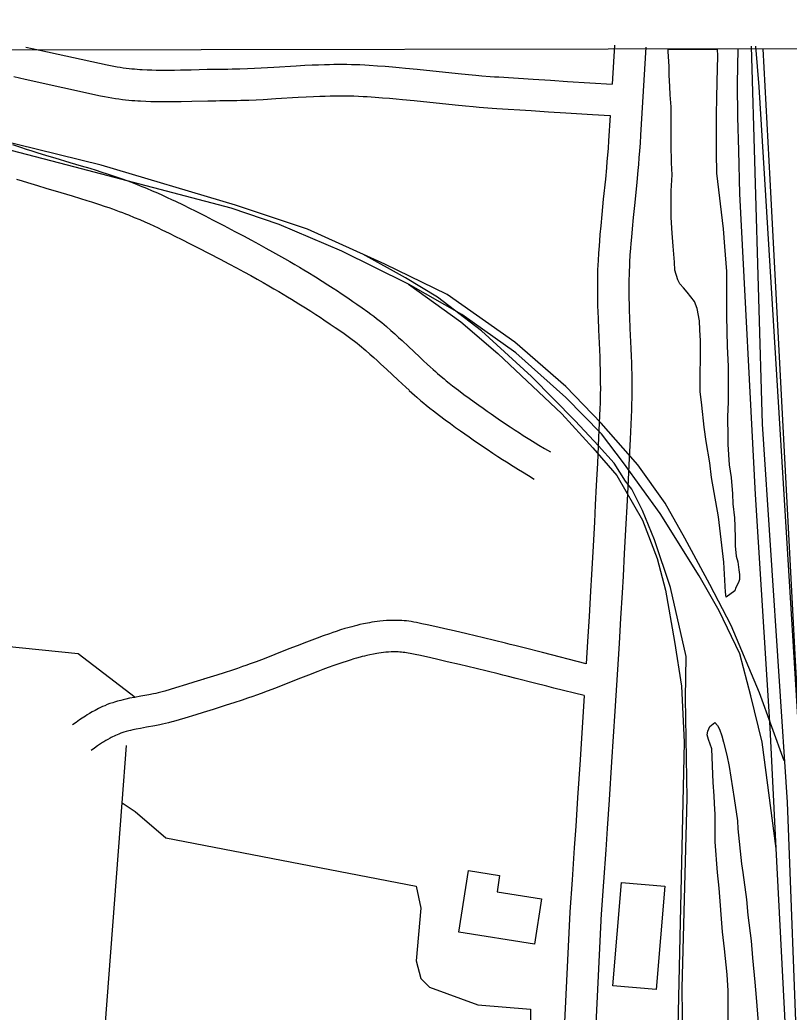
# Model space of a CAD drawing. Extents: x 3313447 to 3351316, y 703786 to 729172.
# Drawn here: x 3329305 to 3330037, y 726453 to 727397 of the extents above; entities that cross this region are included whole.
import ezdxf

# ---------------------------------------------------------------- set-up
doc = ezdxf.new("R2010")
doc.units = 0
for name, color, linetype in [('V-BLDG-OTLN', 7, 'Continuous'), ('V-GRID-FRAM', 7, 'Continuous'), ('V-RAIL-TRAK', 7, 'Continuous'), ('V-ROAD-CNTR', 7, 'Continuous'), ('V-SITE-VEGE', 7, 'Continuous'), ('V-TOPO-SHOR', 7, 'Continuous')]:
    doc.layers.add(name, color=color, linetype=linetype)

msp = doc.modelspace()

# ---------------------------------------------------------------- linework, layer by layer
at = {"layer": 'V-BLDG-OTLN'}
for points in [[(3329794.8, 726517.48), (3329722.94, 726528.9), (3329732.22, 726587.35), (3329761.77, 726582.65), (3329759.34, 726567.34), (3329801.66, 726560.62)], [(3329877.58, 726576.08), (3329918.88, 726572.63), (3329910.67, 726474.37), (3329869.38, 726477.82)]]:
    msp.add_lwpolyline(points, close=True, dxfattribs=at)
at = {"layer": 'V-GRID-FRAM'}
msp.add_lwpolyline([(3317576.91, 727351.01), (3317595.43, 709166.01), (3349105.76, 709211.84), (3349071.38, 727396.82), (3317576.91, 727351.01)], dxfattribs=at)
at = {"layer": 'V-RAIL-TRAK'}
for points in [[(3330024.97, 726608.43), (3330019.14, 726723.48), (3330005.25, 726945.1), (3329990.15, 727231.42), (3329989.22, 727272.53), (3329988.26, 727304.34), (3329988.01, 727336.14), (3329988.56, 727369.06)], [(3330058.57, 726509.62), (3330042.91, 726792.87), (3330019.1, 727245.05), (3330012.52, 727369.09)], [(3329674.98, 727145.41), (3329674.44, 727145.72), (3329611.64, 727176.67), (3329552.05, 727202.25), (3329506.36, 727217.77), (3329357.82, 727256.53), (3329144.29, 727312.3)], [(3330024.97, 726608.43), (3330011.38, 726709.61), (3330000.81, 726753.61), (3329990.23, 726793.67), (3329970.71, 726834.48), (3329951.53, 726867.79), (3329914.56, 726927.24), (3329879.7, 726975.25), (3329858.71, 727002.84), (3329824.88, 727037.62), (3329777.14, 727079.96), (3329725.8, 727116.59), (3329674.98, 727145.41)], [(3329674.98, 727145.41), (3329724.89, 727109.5), (3329760.17, 727079.36), (3329821.08, 727021.96), (3329850.27, 726989.7), (3329873.41, 726963.17), (3329897.57, 726920.92), (3329911.74, 726884.42), (3329919.5, 726854.37), (3329928.27, 726805.37), (3329934.91, 726762.82), (3329937.23, 726709.56), (3329930.02, 726381.51)], [(3330131.51, 724591.27), (3330122.4, 724748.56), (3330118.51, 724830.84), (3330113.38, 724930.85), (3330097.64, 725238.62), (3330073.99, 725635.04), (3330057.98, 725964.97), (3330053.76, 726043.32), (3330034.86, 726413.21), (3330024.97, 726608.43)]]:
    msp.add_lwpolyline(points, dxfattribs=at)
at = {"layer": 'V-ROAD-CNTR'}
for points in [[(3329311.07, 727370.96), (3329316.83, 727369.69), (3329388.26, 727353.93), (3329391.54, 727353.24), (3329394.66, 727352.64), (3329397.7, 727352.12), (3329400.67, 727351.65), (3329403.55, 727351.25), (3329406.36, 727350.89), (3329409.1, 727350.58), (3329411.76, 727350.31), (3329414.35, 727350.08), (3329416.88, 727349.88), (3329419.33, 727349.71), (3329421.68, 727349.56), (3329426.36, 727349.33), (3329430.75, 727349.17), (3329434.88, 727349.07), (3329438.78, 727349.02), (3329442.45, 727349), (3329445.88, 727349), (3329452.42, 727349.06), (3329458.15, 727349.16), (3329468.3, 727349.39), (3329483.62, 727349.76), (3329491.34, 727349.9), (3329495.24, 727349.95), (3329499.07, 727349.97), (3329503.18, 727350), (3329507.1, 727350.06), (3329510.92, 727350.14), (3329514.6, 727350.25), (3329521.82, 727350.51), (3329528.6, 727350.82), (3329534.97, 727351.15), (3329547.02, 727351.85), (3329568.23, 727353.12), (3329576.27, 727353.55), (3329583.33, 727353.89), (3329589.52, 727354.14), (3329594.96, 727354.32), (3329599.74, 727354.44), (3329603.92, 727354.51), (3329607.59, 727354.55), (3329610.83, 727354.56), (3329616.45, 727354.53), (3329620.69, 727354.46), (3329623.91, 727354.37), (3329628.69, 727354.2), (3329633.46, 727353.96), (3329637.58, 727353.72), (3329645.43, 727353.19), (3329652.79, 727352.63), (3329659.67, 727352.06), (3329666.1, 727351.48), (3329672.12, 727350.91), (3329683.34, 727349.8), (3329722.34, 727345.75), (3329732.01, 727344.8), (3329739.25, 727344.14), (3329744.65, 727343.68), (3329752.79, 727343.03), (3329756.83, 727342.74), (3329760.9, 727342.47), (3329793.67, 727340.36), (3329810.05, 727339.32), (3329826.44, 727338.31), (3329868.71, 727335.73)], [(3329900.84, 727370.87), (3329898.37, 727329.07), (3329895.88, 727287.24), (3329895.39, 727279.55), (3329894.86, 727272.33), (3329894.32, 727265.58), (3329893.77, 727259.27), (3329893.23, 727253.36), (3329892.17, 727242.34), (3329890.24, 727223.16), (3329888.81, 727208.84), (3329887.8, 727198.14), (3329887.09, 727190.14), (3329886.6, 727184.16), (3329886.25, 727179.69), (3329885.78, 727172.97), (3329885.36, 727166.28), (3329885.15, 727162.05), (3329884.98, 727157.95), (3329884.86, 727153.98), (3329884.79, 727150.12), (3329884.74, 727146.37), (3329884.73, 727142.72), (3329884.74, 727139.21), (3329884.82, 727132.3), (3329884.96, 727125.83), (3329885.14, 727119.74), (3329885.34, 727114.01), (3329885.78, 727103.19), (3329886.61, 727084.13), (3329886.9, 727076.92), (3329887.12, 727070.6), (3329887.29, 727065.04), (3329887.41, 727060.17), (3329887.49, 727055.89), (3329887.53, 727052.12), (3329887.56, 727045.57), (3329887.53, 727040.62), (3329887.47, 727036.88), (3329887.33, 727031.3), (3329887.12, 727025.74), (3329885.85, 726997.92), (3329884.7, 726973.61), (3329883.67, 726952.35), (3329882.74, 726933.73), (3329881.9, 726917.44), (3329880.38, 726888.95), (3329879.2, 726867.57), (3329878.29, 726851.54), (3329876.87, 726827.49), (3329875.39, 726803.45), (3329871.34, 726739.1), (3329868.24, 726690.85), (3329865.87, 726654.66), (3329864.05, 726627.52), (3329862.67, 726607.15), (3329860.54, 726576.61), (3329858.36, 726546.09)], [(3329870.9, 727372.64), (3329868.71, 727335.73)], [(3330000.91, 727371.92), (3330011.6, 727012.1), (3330035.19, 726652.61), (3330064.89, 725878.16), (3330103.94, 725200.09), (3330125.11, 724765.21), (3330141.94, 724403.2), (3330158.81, 724097.31), (3330186.32, 723532.09), (3330236.42, 722578.67), (3330273.8, 721897.85), (3330314.54, 721094.9), (3330366.69, 720142.98), (3330425.82, 719049.43), (3330444.1, 718741.02)], [(3330466.89, 718738.22), (3330443.32, 719091.62), (3330425.08, 719389.43), (3330397.62, 719905.26), (3330375.78, 720281.88), (3330354.72, 720674.11), (3330332.36, 721137.75), (3330309.12, 721591.09), (3330299.17, 721854.13), (3330279.29, 722188.18), (3330255.73, 722605.27), (3330239.52, 722940.11), (3330206.77, 723536.19), (3330170.59, 724242.04), (3330145.9, 724754.04), (3330120.45, 725277.02), (3330081.85, 725930.58), (3330062.27, 726434.21), (3330049.61, 726666.15), (3330008.55, 727333.21), (3330005.38, 727371.93)], [(3329299.41, 727342.81), (3329310.37, 727340.39), (3329381.94, 727324.6), (3329385.64, 727323.82), (3329389.29, 727323.12), (3329392.84, 727322.51), (3329396.26, 727321.98), (3329399.58, 727321.51), (3329402.79, 727321.1), (3329405.9, 727320.75), (3329408.91, 727320.45), (3329411.82, 727320.18), (3329414.64, 727319.96), (3329417.36, 727319.77), (3329420.02, 727319.61), (3329425.09, 727319.36), (3329429.86, 727319.19), (3329434.31, 727319.08), (3329438.48, 727319.02), (3329442.38, 727319), (3329446.03, 727319), (3329452.81, 727319.06), (3329458.74, 727319.16), (3329469.01, 727319.4), (3329484.25, 727319.77), (3329491.78, 727319.9), (3329495.5, 727319.95), (3329499.27, 727319.97), (3329503.51, 727320), (3329507.66, 727320.06), (3329511.68, 727320.15), (3329515.58, 727320.26), (3329523.05, 727320.54), (3329530.06, 727320.86), (3329536.61, 727321.19), (3329548.78, 727321.9), (3329569.94, 727323.17), (3329577.8, 727323.59), (3329584.65, 727323.92), (3329590.62, 727324.16), (3329595.83, 727324.33), (3329600.37, 727324.45), (3329604.34, 727324.52), (3329607.8, 727324.55), (3329610.79, 727324.56), (3329616.1, 727324.53), (3329620.04, 727324.46), (3329622.97, 727324.38), (3329627.4, 727324.22), (3329631.84, 727324), (3329635.7, 727323.78), (3329643.29, 727323.27), (3329650.4, 727322.73), (3329657.08, 727322.17), (3329663.35, 727321.61), (3329669.23, 727321.05), (3329680.31, 727319.95), (3329719.34, 727315.9), (3329729.19, 727314.94), (3329736.6, 727314.26), (3329742.18, 727313.78), (3329750.53, 727313.12), (3329754.75, 727312.81), (3329758.93, 727312.53), (3329791.76, 727310.42), (3329808.17, 727309.38), (3329824.59, 727308.36), (3329850.15, 727306.8), (3329867.02, 727305.79)], [(3330032.62, 726691.71), (3330008.98, 726756.57), (3329981.96, 726820.71), (3329961.75, 726859.72), (3329937.85, 726903.63), (3329919.26, 726936.91), (3329893.24, 726973.3), (3329858.29, 727012.97), (3329824.65, 727047.91), (3329776.11, 727090.1), (3329711.83, 727135.5), (3329652.64, 727164.44), (3329578.79, 727197.53), (3329510.36, 727220.37), (3329382.5, 727258.4), (3329200.54, 727303.23), (3329157.78, 727313.51)], [(3329867.02, 727305.79), (3329865.46, 727281.62), (3329864.95, 727274.64), (3329864.42, 727268.08), (3329863.89, 727261.93), (3329863.36, 727256.16), (3329862.32, 727245.28), (3329860.39, 727226.15), (3329858.95, 727211.74), (3329857.93, 727200.88), (3329857.2, 727192.7), (3329856.69, 727186.54), (3329856.33, 727181.9), (3329855.84, 727174.96), (3329855.41, 727167.97), (3329855.18, 727163.41), (3329855, 727159), (3329854.87, 727154.73), (3329854.79, 727150.59), (3329854.74, 727146.6), (3329854.73, 727142.74), (3329854.74, 727138.99), (3329854.82, 727131.8), (3329854.97, 727125.07), (3329855.15, 727118.77), (3329855.36, 727112.88), (3329855.8, 727101.93), (3329856.64, 727082.88), (3329856.92, 727075.79), (3329857.14, 727069.61), (3329857.3, 727064.23), (3329857.42, 727059.53), (3329857.49, 727055.43), (3329857.53, 727051.88), (3329857.56, 727045.61), (3329857.53, 727040.94), (3329857.48, 727037.48), (3329857.35, 727032.25), (3329857.15, 727027), (3329855.88, 726999.31), (3329854.74, 726975.05), (3329853.7, 726953.82), (3329852.77, 726935.25), (3329851.94, 726919.01), (3329850.43, 726890.57), (3329849.25, 726869.26), (3329848.34, 726853.27), (3329846.92, 726829.29), (3329845.45, 726805.31), (3329844.11, 726784.08)], [(3329298.12, 727278.17), (3329305.84, 727275.59), (3329311.35, 727273.78), (3329316.51, 727272.13), (3329321.36, 727270.61), (3329330.56, 727267.8), (3329338.64, 727265.39), (3329352.89, 727261.18), (3329363.63, 727258), (3329371.72, 727255.56), (3329377.8, 727253.7), (3329382.38, 727252.26), (3329389.23, 727250.07), (3329396.09, 727247.8), (3329399.86, 727246.5), (3329403.5, 727245.22), (3329407.01, 727243.94), (3329410.39, 727242.68), (3329413.65, 727241.43), (3329416.8, 727240.2), (3329419.85, 727238.98), (3329425.68, 727236.6), (3329431.12, 727234.29), (3329436.2, 727232.08), (3329440.93, 727229.96), (3329445.34, 727227.95), (3329449.46, 727226.04), (3329453.33, 727224.22), (3329460.48, 727220.78), (3329466.72, 727217.71), (3329472.18, 727214.99), (3329481.62, 727210.2), (3329488.7, 727206.56), (3329499.24, 727201.09), (3329509.78, 727195.6), (3329517.95, 727191.31), (3329525.6, 727187.24), (3329532.74, 727183.38), (3329539.42, 727179.73), (3329545.66, 727176.26), (3329551.49, 727172.98), (3329556.94, 727169.88), (3329562.03, 727166.94), (3329566.79, 727164.16), (3329571.24, 727161.53), (3329575.4, 727159.04), (3329579.31, 727156.68), (3329586.56, 727152.24), (3329592.89, 727148.28), (3329598.41, 727144.77), (3329603.22, 727141.67), (3329607.41, 727138.93), (3329611.09, 727136.49), (3329617.44, 727132.22), (3329622.21, 727128.96), (3329625.78, 727126.47), (3329631.09, 727122.74), (3329636.4, 727118.92), (3329639.25, 727116.83), (3329641.99, 727114.75), (3329644.6, 727112.72), (3329647.11, 727110.72), (3329649.5, 727108.77), (3329651.78, 727106.87), (3329654, 727104.99), (3329658.17, 727101.38), (3329662.03, 727097.95), (3329665.59, 727094.71), (3329668.91, 727091.66), (3329674.99, 727085.97), (3329685.49, 727076.06), (3329689.39, 727072.41), (3329692.79, 727069.25), (3329695.81, 727066.49)], [(3329302.1, 727245.24), (3329307.47, 727243.53), (3329312.5, 727241.95), (3329321.88, 727239.09), (3329330.1, 727236.63), (3329344.38, 727232.41), (3329355.04, 727229.26), (3329362.99, 727226.86), (3329368.91, 727225.04), (3329373.32, 727223.66), (3329379.94, 727221.54), (3329386.51, 727219.37), (3329390, 727218.17), (3329393.38, 727216.98), (3329396.64, 727215.79), (3329399.79, 727214.61), (3329402.83, 727213.45), (3329405.78, 727212.3), (3329408.6, 727211.17), (3329414.13, 727208.91), (3329419.27, 727206.73), (3329424.09, 727204.63), (3329428.59, 727202.62), (3329432.8, 727200.7), (3329436.75, 727198.87), (3329440.42, 727197.13), (3329447.37, 727193.79), (3329453.42, 727190.82), (3329458.7, 727188.19), (3329467.98, 727183.48), (3329474.93, 727179.91), (3329485.4, 727174.48), (3329495.88, 727169.02), (3329503.93, 727164.79), (3329511.42, 727160.8), (3329518.41, 727157.03), (3329524.94, 727153.45), (3329531.03, 727150.07), (3329536.71, 727146.88), (3329542.01, 727143.85), (3329546.97, 727140.99), (3329551.6, 727138.29), (3329555.92, 727135.74), (3329559.96, 727133.33), (3329563.72, 727131.06), (3329570.77, 727126.73), (3329576.9, 727122.9), (3329582.23, 727119.51), (3329586.87, 727116.51), (3329590.92, 727113.87), (3329594.43, 727111.54), (3329600.6, 727107.39), (3329605.18, 727104.26), (3329608.59, 727101.89), (3329613.71, 727098.28), (3329618.77, 727094.65), (3329621.3, 727092.79), (3329623.71, 727090.96), (3329626.03, 727089.16), (3329628.27, 727087.37), (3329630.42, 727085.62), (3329632.5, 727083.89), (3329634.48, 727082.21), (3329638.37, 727078.84), (3329641.98, 727075.63), (3329645.35, 727072.57), (3329648.5, 727069.67), (3329654.45, 727064.1), (3329664.94, 727054.21), (3329668.93, 727050.46), (3329672.46, 727047.19), (3329675.55, 727044.36)], [(3329937.45, 726315.92), (3329935.44, 726475.83), (3329940.28, 726656.33), (3329938.64, 726751.58), (3329939.3, 726791.18), (3329924.17, 726856.76), (3329909.23, 726902.2), (3329897.58, 726929.86), (3329887.5, 726950.17), (3329881.44, 726957.93), (3329870.78, 726975), (3329855.93, 726991.38), (3329833.69, 727015.34), (3329792.07, 727057.57), (3329744.46, 727100.89), (3329702.56, 727132.85), (3329672.28, 727151.37), (3329631.63, 727173.86)], [(3329695.73, 727066.56), (3329698.38, 727064.17), (3329700.67, 727062.13), (3329702.65, 727060.39), (3329706.2, 727057.34), (3329708.85, 727055.12), (3329710.83, 727053.49), (3329713.87, 727051.07), (3329716.94, 727048.68), (3329722.54, 727044.45), (3329727.83, 727040.5), (3329732.8, 727036.83), (3329737.48, 727033.41), (3329741.87, 727030.24), (3329746.01, 727027.28), (3329749.9, 727024.53), (3329753.54, 727021.98), (3329760.44, 727017.22), (3329766.5, 727013.11), (3329771.83, 727009.56), (3329776.51, 727006.48), (3329780.63, 727003.82), (3329784.23, 727001.51), (3329790.61, 726997.49), (3329795.4, 726994.52), (3329799.01, 726992.32), (3329804.47, 726989.04), (3329810, 726985.77)], [(3329675.63, 727044.29), (3329678.35, 727041.83), (3329680.8, 727039.65), (3329682.98, 727037.74), (3329686.79, 727034.47), (3329689.71, 727032.02), (3329691.95, 727030.18), (3329695.31, 727027.49), (3329698.71, 727024.86), (3329704.51, 727020.47), (3329709.93, 727016.42), (3329715.04, 727012.65), (3329719.85, 727009.13), (3329724.37, 727005.87), (3329728.63, 727002.83), (3329732.64, 726999.99), (3329736.42, 726997.35), (3329743.51, 726992.45), (3329749.76, 726988.22), (3329755.27, 726984.54), (3329760.12, 726981.36), (3329764.38, 726978.6), (3329768.14, 726976.19), (3329774.71, 726972.05), (3329779.69, 726968.96), (3329783.46, 726966.67), (3329789.11, 726963.27), (3329794.75, 726959.93)], [(3329844.11, 726784.08), (3329802.37, 726794.77), (3329785.02, 726799.27), (3329776.28, 726801.49), (3329771.87, 726802.59), (3329767.48, 726803.66), (3329746.4, 726808.76), (3329730.55, 726812.57), (3329718.62, 726815.39), (3329709.65, 726817.47), (3329702.9, 726819), (3329692.79, 726821.23), (3329687.71, 726822.33), (3329682.55, 726823.41), (3329680.13, 726823.88), (3329677.69, 726824.29), (3329675.34, 726824.62), (3329673.06, 726824.89), (3329670.85, 726825.09), (3329668.72, 726825.25), (3329666.65, 726825.36), (3329664.66, 726825.43), (3329662.73, 726825.46), (3329660.87, 726825.46), (3329659.07, 726825.44), (3329657.28, 726825.38), (3329653.97, 726825.22), (3329650.83, 726824.98), (3329647.91, 726824.69), (3329645.18, 726824.36), (3329642.63, 726824.01), (3329640.26, 726823.65), (3329638.04, 726823.27), (3329635.94, 726822.89), (3329632.14, 726822.13), (3329628.8, 726821.39), (3329625.9, 726820.7), (3329623.37, 726820.06), (3329621.15, 726819.48), (3329617.39, 726818.43), (3329614.54, 726817.6), (3329610.38, 726816.32), (3329606.27, 726814.99), (3329602.98, 726813.9), (3329599.81, 726812.82), (3329593.79, 726810.7), (3329588.18, 726808.67), (3329582.96, 726806.72), (3329578.09, 726804.88), (3329569.09, 726801.4), (3329561.28, 726798.32), (3329547.75, 726792.97), (3329537.67, 726789.04), (3329530.14, 726786.18), (3329524.5, 726784.08), (3329520.27, 726782.56), (3329517.12, 726781.44), (3329512.35, 726779.79), (3329507.55, 726778.2), (3329499.54, 726775.6), (3329492.51, 726773.35), (3329480.12, 726769.44)], [(3329842.22, 726754.05), (3329813.2, 726761.07), (3329806.5, 726762.74), (3329794.88, 726765.72), (3329777.56, 726770.21), (3329768.96, 726772.39), (3329764.69, 726773.46), (3329760.39, 726774.5), (3329739.36, 726779.6), (3329723.59, 726783.39), (3329711.79, 726786.18), (3329702.95, 726788.23), (3329696.34, 726789.73), (3329686.4, 726791.92), (3329681.47, 726792.98), (3329676.6, 726794.01), (3329674.8, 726794.35), (3329673.13, 726794.63), (3329671.5, 726794.86), (3329669.9, 726795.05), (3329668.34, 726795.2), (3329666.82, 726795.31), (3329665.33, 726795.39), (3329663.88, 726795.44), (3329662.46, 726795.46), (3329661.09, 726795.46), (3329659.74, 726795.44), (3329658.48, 726795.41), (3329655.87, 726795.27), (3329653.45, 726795.09), (3329651.16, 726794.86), (3329649, 726794.61), (3329646.96, 726794.33), (3329645.05, 726794.03), (3329643.24, 726793.73), (3329641.58, 726793.42), (3329638.32, 726792.77), (3329635.51, 726792.15), (3329633.03, 726791.56), (3329630.87, 726791.01), (3329629, 726790.52), (3329625.62, 726789.58), (3329623.16, 726788.86), (3329619.38, 726787.7), (3329615.62, 726786.49), (3329612.57, 726785.47), (3329609.63, 726784.47), (3329603.87, 726782.45), (3329598.52, 726780.5), (3329593.5, 726778.64), (3329588.82, 726776.86), (3329580, 726773.45), (3329572.28, 726770.41), (3329558.71, 726765.05), (3329548.45, 726761.05), (3329540.69, 726758.09), (3329534.81, 726755.91), (3329530.38, 726754.31), (3329527.01, 726753.12), (3329521.97, 726751.38), (3329516.91, 726749.7), (3329508.74, 726747.05), (3329501.6, 726744.76), (3329489.15, 726740.83)], [(3329480.19, 726769.46), (3329470.88, 726766.57), (3329463.93, 726764.44), (3329453.47, 726761.28), (3329443.04, 726758.18), (3329441.78, 726757.82), (3329439.23, 726757.14), (3329436.83, 726756.55), (3329434.53, 726756.03), (3329432.36, 726755.57), (3329428.1, 726754.74), (3329420.34, 726753.32), (3329414.33, 726752.22), (3329409.69, 726751.31), (3329406.14, 726750.54), (3329403.45, 726749.91), (3329401.36, 726749.39), (3329398.3, 726748.56), (3329395.22, 726747.65), (3329393.69, 726747.16), (3329391, 726746.24), (3329388.47, 726745.28), (3329386.14, 726744.32), (3329383.99, 726743.38), (3329382.01, 726742.47), (3329380.18, 726741.58), (3329378.49, 726740.72), (3329376.88, 726739.87), (3329374.05, 726738.31), (3329371.57, 726736.86), (3329369.45, 726735.57), (3329367.58, 726734.4), (3329364.48, 726732.37), (3329362.13, 726730.77), (3329358.75, 726728.4), (3329355.49, 726726.03)], [(3329842.23, 726754.04), (3329838.3, 726692.79), (3329835.93, 726656.64), (3329834.12, 726629.54), (3329832.74, 726609.21), (3329830.62, 726578.72), (3329828.44, 726548.23)], [(3329489.08, 726740.81), (3329479.72, 726737.91), (3329472.66, 726735.74), (3329462.09, 726732.55), (3329451.46, 726729.39), (3329449.8, 726728.91), (3329446.66, 726728.07), (3329443.69, 726727.34), (3329440.94, 726726.72), (3329438.35, 726726.18), (3329433.67, 726725.26), (3329425.73, 726723.81), (3329419.95, 726722.75), (3329415.77, 726721.93), (3329412.72, 726721.27), (3329410.49, 726720.75), (3329408.89, 726720.35), (3329406.45, 726719.69), (3329404.04, 726718.98), (3329403.16, 726718.7), (3329401.22, 726718.03), (3329399.47, 726717.36), (3329397.83, 726716.69), (3329396.3, 726716.02), (3329394.87, 726715.36), (3329393.53, 726714.71), (3329392.27, 726714.07), (3329391.13, 726713.47), (3329388.86, 726712.22), (3329386.93, 726711.09), (3329385.23, 726710.06), (3329383.77, 726709.14), (3329381.11, 726707.4), (3329379.17, 726706.08), (3329376.17, 726703.98), (3329373.1, 726701.75)], [(3329858.38, 726546.44), (3329829.2, 725941.45), (3329790.86, 725471.15)], [(3329828.41, 726547.88), (3329807.94, 726123.38)]]:
    msp.add_lwpolyline(points, dxfattribs=at)
at = {"layer": 'V-SITE-VEGE'}
for p, q in [((3329922, 727368.96), (3329968.75, 727369.03)), ((3329922.07, 727366.68), (3329922, 727368.96)), ((3329923.06, 727352.41), (3329922.07, 727366.68)), ((3329968.75, 727369.03), (3329969.03, 727362.69)), ((3329969.03, 727362.69), (3329968.25, 727337.99)), ((3329923.04, 727344.06), (3329923.06, 727352.41)), ((3329923.69, 727333.27), (3329923.04, 727344.06)), ((3329968.25, 727337.99), (3329968.19, 727322.33)), ((3329924.02, 727325.61), (3329923.69, 727333.27)), ((3329925.02, 727314.13), (3329924.02, 727325.61)), ((3329968.19, 727322.33), (3329967.79, 727307.02)), ((3329924.9, 727278.64), (3329925.02, 727314.13)), ((3329967.79, 727307.02), (3329967.67, 727270.14)), ((3329925.19, 727260.89), (3329924.9, 727278.64)), ((3329967.67, 727270.14), (3329967.95, 727251)), ((3329925.84, 727249.41), (3329925.19, 727260.89)), ((3329925.09, 727234.1), (3329925.84, 727249.41)), ((3329967.95, 727251), (3329974.38, 727198.09)), ((3329925, 727208.7), (3329925.09, 727234.1)), ((3329926, 727193.74), (3329925, 727208.7)), ((3329974.38, 727198.09), (3329975.71, 727181.04)), ((3329927, 727181.56), (3329926, 727193.74)), ((3329927.99, 727166.24), (3329927, 727181.56)), ((3329975.71, 727181.04), (3329977.72, 727157.37)), ((3329928.31, 727158.59), (3329927.99, 727166.24)), ((3329931.41, 727149.53), (3329928.31, 727158.59)), ((3329933.14, 727145.7), (3329931.41, 727149.53)), ((3329977.72, 727157.37), (3329977.57, 727114.92)), ((3329936.61, 727141.86), (3329933.14, 727145.7)), ((3329940.07, 727137.67), (3329936.61, 727141.86)), ((3329947, 727128.95), (3329940.07, 727137.67)), ((3329949.76, 727122.33), (3329947, 727128.95)), ((3329951.81, 727110.49), (3329949.76, 727122.33)), ((3329977.57, 727114.92), (3329978.17, 727086.04)), ((3329952.13, 727101.79), (3329951.81, 727110.49)), ((3329952.79, 727091.35), (3329952.13, 727101.79)), ((3329952.62, 727043.33), (3329952.79, 727091.35)), ((3329978.17, 727086.04), (3329979.15, 727067.25)), ((3329979.15, 727067.25), (3329979.03, 727033.15)), ((3329953.97, 727030.11), (3329952.62, 727043.33)), ((3329956.33, 727009.22), (3329953.97, 727030.11)), ((3329979.03, 727033.15), (3329978.64, 727019.58)), ((3329978.64, 727019.58), (3329978.91, 726999.4)), ((3329958.37, 726995.65), (3329956.33, 727009.22)), ((3329978.91, 726999.4), (3329978.89, 726992.79)), ((3329961.78, 726975.45), (3329958.37, 726995.65)), ((3329978.89, 726992.79), (3329980.22, 726973.3)), ((3329963.47, 726961.53), (3329961.78, 726975.45)), ((3329980.22, 726973.3), (3329981.91, 726961.47)), ((3329965.86, 726947.26), (3329963.47, 726961.53)), ((3329981.91, 726961.47), (3329983.25, 726945.81)), ((3329969.96, 726923.93), (3329965.86, 726947.26)), ((3329983.25, 726945.81), (3329983.57, 726936.41)), ((3329983.57, 726936.41), (3329985.26, 726923.18)), ((3329975.03, 726880.77), (3329969.96, 726923.93)), ((3329985.26, 726923.18), (3329985.58, 726915.18)), ((3329985.58, 726915.18), (3329985.89, 726903.35)), ((3329985.89, 726903.35), (3329985.87, 726896.39)), ((3329985.87, 726896.39), (3329986.88, 726886.64)), ((3329986.88, 726886.64), (3329988.25, 726881.07)), ((3329976.67, 726852.23), (3329975.03, 726880.77)), ((3329988.25, 726881.07), (3329989.27, 726873.41)), ((3329989.27, 726873.41), (3329989.95, 726869.23)), ((3329989.95, 726869.23), (3329989.93, 726864.36)), ((3329986.43, 726856.72), (3329985.37, 726853.59)), ((3329988.88, 726861.58), (3329986.43, 726856.72)), ((3329989.93, 726864.36), (3329988.88, 726861.58)), ((3329977.35, 726847.7), (3329976.67, 726852.23)), ((3329985.37, 726853.59), (3329977.35, 726847.7))]:
    msp.add_line(p, q, dxfattribs=at)
msp.add_lwpolyline([(3329979.06, 726436.08), (3329979.19, 726472.96), (3329978.2, 726488.62), (3329975.85, 726512.99), (3329973.82, 726529), (3329970.48, 726570.77), (3329969.14, 726585.73), (3329966.81, 726614.62), (3329966.9, 726640.71), (3329966.24, 726651.15), (3329965.91, 726658.46), (3329964.91, 726671.34), (3329963.63, 726703.35), (3329960.53, 726712.06), (3329959.16, 726716.59), (3329959.86, 726720.07), (3329961.62, 726724.59), (3329966.5, 726728.4), (3329968.93, 726725.6), (3329971, 726722.12), (3329973.07, 726715.5), (3329974.79, 726709.58), (3329977.88, 726697.39), (3329980.28, 726686.6), (3329985.04, 726655.96), (3329988.1, 726634.73), (3329988.42, 726627.07), (3329991.79, 726594), (3329993.15, 726585.65), (3329996.54, 726559.89), (3329997.88, 726544.92), (3330000.93, 726520.56), (3330002.27, 726504.55), (3330004.62, 726481.23), (3330005.96, 726466.61), (3330007.62, 726442.94)], dxfattribs=at)
at = {"layer": 'V-TOPO-SHOR'}
msp.add_line((3329402.49, 726651.98), (3329406.67, 726706.3), dxfattribs=at)
for points in [[(3329114.15, 726819.14), (3329360.7, 726794.06), (3329415.03, 726752.27)], [(3329323.09, 726300.95), (3329369.06, 726305.13), (3329377.42, 726321.84), (3329402.49, 726651.98), (3329415.03, 726643.62), (3329444.28, 726618.55), (3329682.48, 726572.58), (3329686.66, 726551.68), (3329682.48, 726501.54), (3329686.66, 726484.82), (3329695.02, 726476.46), (3329740.99, 726459.75), (3329791.13, 726455.57), (3329791.13, 726426.32), (3329782.77, 726334.38)]]:
    msp.add_lwpolyline(points, dxfattribs=at)

doc.saveas('drawing.dxf')
